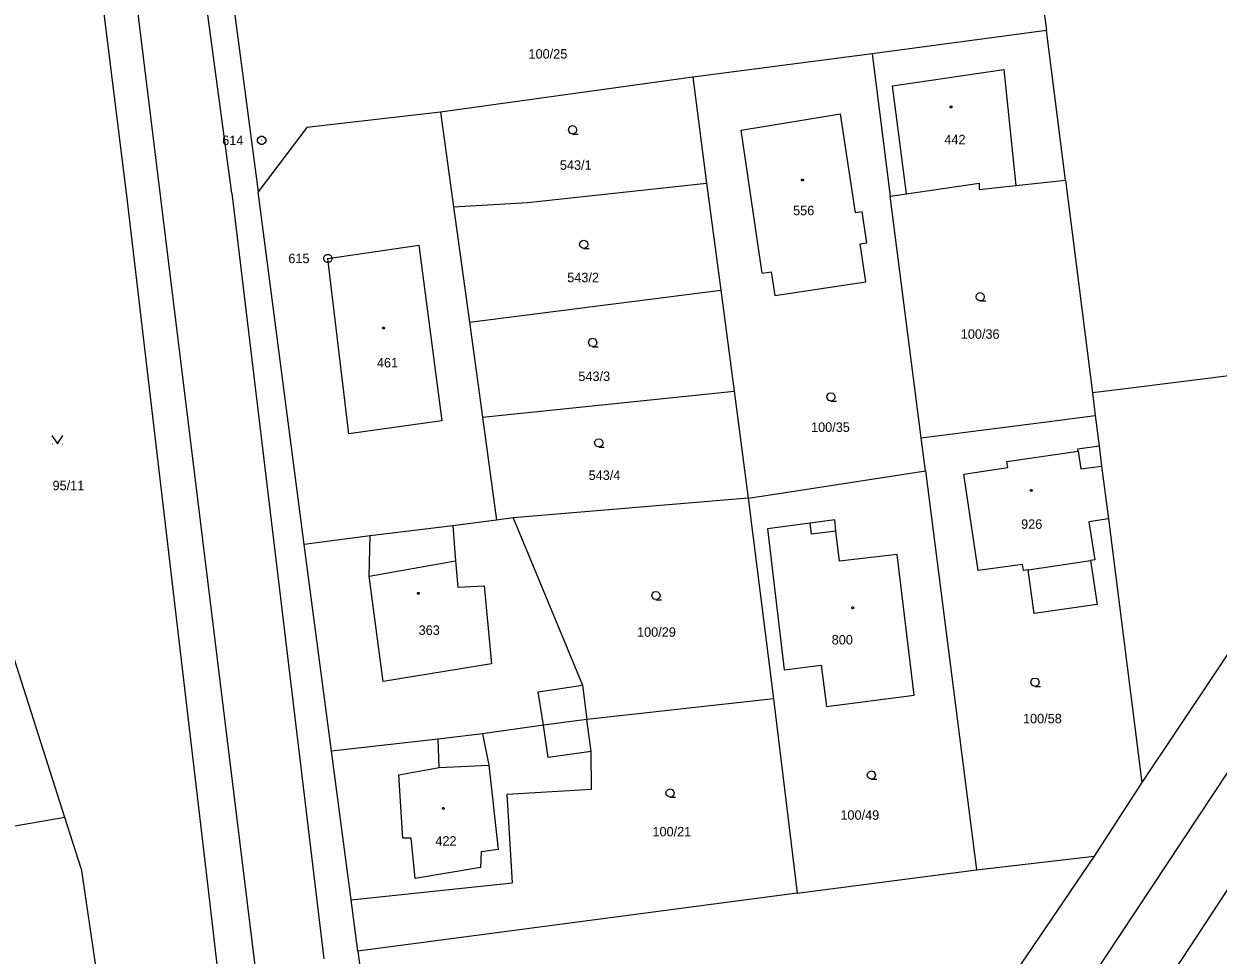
# Model space of a CAD drawing. Extents: x -757994 to -755874, y -1047691 to -1046119.
# Drawn here: x -757091.1 to -756984.1, y -1047327.9 to -1047244.4 of the extents above; entities that cross this region are included whole.
import ezdxf

# ---------------------------------------------------------------- set-up
doc = ezdxf.new("R2010")
doc.units = 0
doc.layers.add('katastrální mapa', color=7, linetype='Continuous')

msp = doc.modelspace()

# ---------------------------------------------------------------- linework, layer by layer
at = {"layer": 'katastrální mapa'}
for p, q in [((-757081.83, -1047260.32), (-757088.95, -1047203.6)), ((-757072.48, -1047259.59), (-757078.6, -1047214.02)), ((-757066.08, -1047364.03), (-757084.15, -1047217)), ((-757072.78, -1047239.47), (-757070.13, -1047259.48)), ((-757000.15, -1047239.64), (-756999.46, -1047245.02)), ((-756999.46, -1047245.02), (-757015.09, -1047247.1)), ((-756997.76, -1047258.44), (-756999.46, -1047245.02)), ((-757015.09, -1047247.1), (-757031.17, -1047249.18)), ((-757015.09, -1047247.1), (-757013.46, -1047259.85)), ((-757013.25, -1047249.96), (-757003.29, -1047248.52)), ((-757003.29, -1047248.52), (-757002.19, -1047258.91)), ((-757031.17, -1047249.18), (-757053.77, -1047252.32)), ((-757031.17, -1047249.18), (-757029.92, -1047258.71)), ((-757011.99, -1047259.64), (-757013.25, -1047249.96)), ((-757053.77, -1047252.32), (-757065.75, -1047253.7)), ((-757053.77, -1047252.32), (-757052.61, -1047260.82)), ((-757026.82, -1047253.95), (-757017.92, -1047252.48)), ((-757016.58, -1047261.35), (-757017.92, -1047252.48)), ((-757065.75, -1047253.7), (-757070.13, -1047259.48)), ((-757024.94, -1047266.76), (-757026.82, -1047253.95)), ((-757069.84, -1047254.85), (-757069.79, -1047254.85)), ((-757002.19, -1047258.91), (-756997.76, -1047258.44)), ((-756997.76, -1047258.44), (-756995.34, -1047277.49)), ((-757066.01, -1047291.11), (-757070.13, -1047259.48)), ((-757045.97, -1047260.44), (-757029.92, -1047258.71)), ((-757029.92, -1047258.71), (-757028.66, -1047268.28)), ((-757011.99, -1047259.64), (-757005.5, -1047258.71)), ((-757005.5, -1047258.71), (-757005.5, -1047259.26)), ((-757005.5, -1047259.26), (-757002.19, -1047258.91)), ((-757074.6, -1047321.78), (-757081.83, -1047260.32)), ((-757072.48, -1047259.59), (-757064.24, -1047328.26)), ((-757052.61, -1047260.82), (-757045.97, -1047260.44)), ((-757013.46, -1047259.85), (-757011.99, -1047259.64)), ((-757010.69, -1047281.52), (-757013.46, -1047259.85)), ((-757052.61, -1047260.82), (-757051.19, -1047271.15)), ((-757015.99, -1047261.26), (-757016.58, -1047261.35)), ((-757015.57, -1047264.04), (-757015.99, -1047261.26)), ((-757063.88, -1047265.44), (-757055.72, -1047264.25)), ((-757055.72, -1047264.25), (-757053.66, -1047280.01)), ((-757016.16, -1047264.13), (-757015.57, -1047264.04)), ((-757015.65, -1047267.53), (-757016.16, -1047264.13)), ((-757063.91, -1047265.44), (-757063.85, -1047265.44)), ((-757062, -1047281.17), (-757063.88, -1047265.44)), ((-757024.94, -1047266.76), (-757024.13, -1047266.65)), ((-757024.13, -1047266.65), (-757023.81, -1047268.77)), ((-757023.81, -1047268.77), (-757015.65, -1047267.53)), ((-757051.19, -1047271.15), (-757028.66, -1047268.28)), ((-757028.66, -1047268.28), (-757027.46, -1047277.34)), ((-757051.19, -1047271.15), (-757050.02, -1047279.69)), ((-756964.99, -1047273.65), (-756992.6, -1047277.18)), ((-756964.99, -1047273.65), (-756990.9, -1047312.43)), ((-757050.02, -1047279.69), (-757027.46, -1047277.34)), ((-757027.46, -1047277.34), (-757026.2, -1047286.94)), ((-756992.6, -1047277.18), (-756995.34, -1047277.49)), ((-756995.34, -1047277.49), (-756995.08, -1047279.54)), ((-757050.02, -1047279.69), (-757048.76, -1047288.91)), ((-756998.05, -1047279.92), (-756995.08, -1047279.54)), ((-756995.08, -1047279.54), (-756994.74, -1047282.24)), ((-757053.66, -1047280.01), (-757062, -1047281.17)), ((-757010.69, -1047281.52), (-756998.05, -1047279.92)), ((-757010.31, -1047284.5), (-757010.69, -1047281.52)), ((-757088.6, -1047282.08), (-757088.55, -1047282.08)), ((-757087.71, -1047282.08), (-757087.66, -1047282.08)), ((-757003.01, -1047283.66), (-756996.61, -1047282.72)), ((-756996.64, -1047282.51), (-756994.74, -1047282.24)), ((-756996.61, -1047282.72), (-756996.64, -1047282.51)), ((-756996.61, -1047282.72), (-756996.37, -1047284.3)), ((-756994.74, -1047282.24), (-756994.51, -1047284.06)), ((-757002.92, -1047284.2), (-757003.01, -1047283.66)), ((-756996.37, -1047284.3), (-756994.51, -1047284.06)), ((-756994.51, -1047284.06), (-756993.9, -1047288.79)), ((-756965.11, -1047284.17), (-757023.91, -1047372.91)), ((-757023.24, -1047286.48), (-757010.31, -1047284.5)), ((-757010.31, -1047284.5), (-757005.74, -1047320.26)), ((-757006.87, -1047284.78), (-757002.92, -1047284.2)), ((-757005.58, -1047293.42), (-757006.87, -1047284.78)), ((-757026.2, -1047286.94), (-757047.26, -1047288.7)), ((-757026.2, -1047286.94), (-757023.24, -1047286.48)), ((-757026.2, -1047286.94), (-757023.92, -1047304.94)), ((-757052.69, -1047289.43), (-757060.09, -1047290.33)), ((-757048.76, -1047288.91), (-757052.69, -1047289.43)), ((-757052.69, -1047289.43), (-757052.43, -1047292.57)), ((-757047.26, -1047288.7), (-757048.76, -1047288.91)), ((-757047.26, -1047288.7), (-757041.04, -1047303.7)), ((-757020.65, -1047289.17), (-757024.48, -1047289.69)), ((-757018.44, -1047288.88), (-757020.65, -1047289.17)), ((-757020.53, -1047290.16), (-757020.65, -1047289.17)), ((-757018.34, -1047289.9), (-757018.44, -1047288.88)), ((-756993.9, -1047288.79), (-756995.65, -1047289.05)), ((-756995.65, -1047289.05), (-756995.13, -1047292.46)), ((-756993.9, -1047288.79), (-756990.9, -1047312.43)), ((-757060.09, -1047290.33), (-757066.01, -1047291.11)), ((-757060.19, -1047293.93), (-757060.09, -1047290.33)), ((-757024.48, -1047289.69), (-757022.97, -1047302.34)), ((-757018.34, -1047289.9), (-757020.53, -1047290.16)), ((-757018.02, -1047292.6), (-757018.34, -1047289.9)), ((-757063.54, -1047309.63), (-757066.01, -1047291.11)), ((-757087.45, -1047315.58), (-757094.83, -1047292.5)), ((-757060.19, -1047293.93), (-757052.43, -1047292.57)), ((-757052.43, -1047292.57), (-757052.24, -1047294.91)), ((-757012.85, -1047291.99), (-757018.02, -1047292.6)), ((-757011.32, -1047304.62), (-757012.85, -1047291.99)), ((-757001.1, -1047293.36), (-756995.52, -1047292.52)), ((-756995.13, -1047292.46), (-756995.52, -1047292.52)), ((-756995.52, -1047292.52), (-756994.92, -1047296.47)), ((-757001.61, -1047292.89), (-757005.58, -1047293.42)), ((-757001.53, -1047293.42), (-757001.61, -1047292.89)), ((-757001.1, -1047293.36), (-757001.53, -1047293.42)), ((-757000.55, -1047297.29), (-757001.1, -1047293.36)), ((-757058.91, -1047303.38), (-757060.19, -1047293.93)), ((-757052.24, -1047294.91), (-757049.87, -1047294.8)), ((-757049.87, -1047294.8), (-757049.21, -1047301.8)), ((-756994.92, -1047296.47), (-757000.55, -1047297.29)), ((-757049.21, -1047301.8), (-757058.91, -1047303.38)), ((-757022.97, -1047302.34), (-757019.64, -1047301.92)), ((-757019.64, -1047301.92), (-757019.17, -1047305.61)), ((-757045.02, -1047304.3), (-757041.04, -1047303.7)), ((-757044.55, -1047307.31), (-757045.02, -1047304.3)), ((-757041.04, -1047303.7), (-757040.66, -1047306.79)), ((-757023.92, -1047304.94), (-757040.66, -1047306.79)), ((-757023.92, -1047304.94), (-757021.82, -1047322.35)), ((-757019.17, -1047305.61), (-757011.32, -1047304.62)), ((-757044.55, -1047307.31), (-757050.03, -1047308.07)), ((-757040.66, -1047306.79), (-757044.55, -1047307.31)), ((-757044.13, -1047310.19), (-757044.55, -1047307.31)), ((-757040.27, -1047309.66), (-757040.66, -1047306.79)), ((-757053.99, -1047308.55), (-757063.54, -1047309.63)), ((-757050.03, -1047308.07), (-757053.99, -1047308.55)), ((-757053.89, -1047311.09), (-757053.99, -1047308.55)), ((-757050.03, -1047308.07), (-757049.46, -1047310.89)), ((-757061.79, -1047322.97), (-757063.54, -1047309.63)), ((-757040.27, -1047309.66), (-757044.13, -1047310.19)), ((-757040.24, -1047313.03), (-757040.27, -1047309.66)), ((-757053.89, -1047311.09), (-757049.46, -1047310.89)), ((-757049.46, -1047310.89), (-757048.61, -1047318.45)), ((-757057.51, -1047311.74), (-757053.89, -1047311.09)), ((-757057.16, -1047317.43), (-757057.51, -1047311.74)), ((-757047.81, -1047313.49), (-757040.24, -1047313.03)), ((-756990.9, -1047312.43), (-756995.19, -1047319.03)), ((-757047.34, -1047321.42), (-757047.81, -1047313.49)), ((-757087.45, -1047315.58), (-757108.45, -1047319.22)), ((-757085.99, -1047320.15), (-757087.45, -1047315.58)), ((-757056.4, -1047317.44), (-757057.16, -1047317.43)), ((-757056.06, -1047321.03), (-757056.4, -1047317.44)), ((-757050.15, -1047318.66), (-757050.21, -1047320.06)), ((-757048.61, -1047318.45), (-757050.15, -1047318.66)), ((-756995.19, -1047319.03), (-757012.92, -1047345.14)), ((-757005.74, -1047320.26), (-756995.19, -1047319.03)), ((-757085.99, -1047320.15), (-757082.9, -1047341.2)), ((-757050.21, -1047320.06), (-757056.06, -1047321.03)), ((-757021.82, -1047322.35), (-757005.74, -1047320.26)), ((-757061.79, -1047322.97), (-757047.34, -1047321.42)), ((-756982.67, -1047321.16), (-756999.93, -1047347.48)), ((-757069.73, -1047364.21), (-757074.6, -1047321.78)), ((-757021.82, -1047322.35), (-757061.19, -1047327.57)), ((-757061.19, -1047327.57), (-757061.79, -1047322.97)), ((-757061.19, -1047327.57), (-757058.88, -1047345.94))]:
    msp.add_line(p, q, dxfattribs=at)
for points in [[(-757008, -1047251.77), (-757007.95, -1047251.78), (-757007.93, -1047251.83), (-757007.92, -1047251.86), (-757007.93, -1047251.91), (-757007.97, -1047251.94), (-757008, -1047251.95), (-757008.04, -1047251.93), (-757008.08, -1047251.9), (-757008.09, -1047251.86), (-757008.08, -1047251.82), (-757008.03, -1047251.78)], [(-757069.72, -1047254.49), (-757069.55, -1047254.59), (-757069.45, -1047254.76), (-757069.45, -1047254.95), (-757069.55, -1047255.12), (-757069.72, -1047255.22), (-757069.91, -1047255.22), (-757070.08, -1047255.12), (-757070.18, -1047254.95), (-757070.18, -1047254.76), (-757070.08, -1047254.59), (-757069.91, -1047254.49)], [(-757021.33, -1047258.33), (-757021.28, -1047258.34), (-757021.25, -1047258.38), (-757021.24, -1047258.41), (-757021.25, -1047258.46), (-757021.29, -1047258.49), (-757021.33, -1047258.5), (-757021.38, -1047258.48), (-757021.41, -1047258.45), (-757021.42, -1047258.41), (-757021.41, -1047258.37), (-757021.36, -1047258.33)], [(-757063.79, -1047265.08), (-757063.61, -1047265.17), (-757063.52, -1047265.35), (-757063.52, -1047265.54), (-757063.61, -1047265.71), (-757063.79, -1047265.8), (-757063.98, -1047265.8), (-757064.15, -1047265.71), (-757064.24, -1047265.54), (-757064.24, -1047265.35), (-757064.15, -1047265.17), (-757063.98, -1047265.08)], [(-757058.87, -1047271.61), (-757058.82, -1047271.62), (-757058.79, -1047271.66), (-757058.78, -1047271.69), (-757058.79, -1047271.73), (-757058.84, -1047271.77), (-757058.87, -1047271.77), (-757058.92, -1047271.76), (-757058.95, -1047271.73), (-757058.96, -1047271.69), (-757058.95, -1047271.65), (-757058.91, -1047271.61)], [(-757000.82, -1047286.16), (-757000.77, -1047286.17), (-757000.74, -1047286.21), (-757000.73, -1047286.24), (-757000.74, -1047286.28), (-757000.78, -1047286.32), (-757000.82, -1047286.33), (-757000.86, -1047286.31), (-757000.9, -1047286.28), (-757000.91, -1047286.24), (-757000.9, -1047286.2), (-757000.85, -1047286.16)], [(-757055.75, -1047295.4), (-757055.7, -1047295.41), (-757055.68, -1047295.45), (-757055.67, -1047295.48), (-757055.68, -1047295.52), (-757055.72, -1047295.56), (-757055.75, -1047295.57), (-757055.79, -1047295.55), (-757055.83, -1047295.52), (-757055.84, -1047295.48), (-757055.83, -1047295.44), (-757055.78, -1047295.4)], [(-757016.83, -1047296.7), (-757016.78, -1047296.71), (-757016.75, -1047296.75), (-757016.74, -1047296.78), (-757016.75, -1047296.83), (-757016.79, -1047296.86), (-757016.83, -1047296.87), (-757016.88, -1047296.85), (-757016.91, -1047296.82), (-757016.92, -1047296.78), (-757016.91, -1047296.74), (-757016.86, -1047296.7)], [(-757053.52, -1047314.68), (-757053.47, -1047314.69), (-757053.45, -1047314.73), (-757053.44, -1047314.76), (-757053.45, -1047314.8), (-757053.49, -1047314.84), (-757053.52, -1047314.85), (-757053.57, -1047314.83), (-757053.6, -1047314.8), (-757053.6, -1047314.76), (-757053.6, -1047314.72), (-757053.55, -1047314.68)]]:
    msp.add_lwpolyline(points, close=True, dxfattribs=at)
for points in [[(-757041.94, -1047254.28), (-757042.13, -1047254.23), (-757042.26, -1047254.1), (-757042.32, -1047253.91), (-757042.26, -1047253.73), (-757042.13, -1047253.59), (-757041.95, -1047253.54), (-757041.76, -1047253.59), (-757041.62, -1047253.73), (-757041.58, -1047253.92), (-757041.62, -1047254.11), (-757041.76, -1047254.24), (-757041.95, -1047254.29), (-757041.45, -1047254.29)], [(-757040.93, -1047264.55), (-757041.12, -1047264.5), (-757041.26, -1047264.37), (-757041.31, -1047264.18), (-757041.26, -1047264), (-757041.12, -1047263.86), (-757040.94, -1047263.81), (-757040.75, -1047263.86), (-757040.61, -1047264), (-757040.57, -1047264.19), (-757040.61, -1047264.38), (-757040.75, -1047264.51), (-757040.94, -1047264.56), (-757040.44, -1047264.56)], [(-757005.39, -1047269.25), (-757005.58, -1047269.2), (-757005.72, -1047269.07), (-757005.77, -1047268.88), (-757005.72, -1047268.7), (-757005.58, -1047268.56), (-757005.4, -1047268.51), (-757005.21, -1047268.56), (-757005.08, -1047268.7), (-757005.03, -1047268.89), (-757005.08, -1047269.08), (-757005.21, -1047269.21), (-757005.4, -1047269.26), (-757004.9, -1047269.26)], [(-757040.13, -1047273.35), (-757040.32, -1047273.3), (-757040.46, -1047273.17), (-757040.51, -1047272.98), (-757040.46, -1047272.79), (-757040.32, -1047272.66), (-757040.14, -1047272.61), (-757039.95, -1047272.66), (-757039.82, -1047272.79), (-757039.77, -1047272.99), (-757039.82, -1047273.18), (-757039.95, -1047273.31), (-757040.14, -1047273.36), (-757039.64, -1047273.36)], [(-757018.78, -1047278.23), (-757018.97, -1047278.18), (-757019.1, -1047278.04), (-757019.16, -1047277.86), (-757019.1, -1047277.68), (-757018.97, -1047277.54), (-757018.79, -1047277.49), (-757018.6, -1047277.54), (-757018.47, -1047277.68), (-757018.42, -1047277.87), (-757018.47, -1047278.05), (-757018.6, -1047278.19), (-757018.79, -1047278.24), (-757018.29, -1047278.24)], [(-757088.63, -1047281.33), (-757088.13, -1047282.08), (-757087.63, -1047281.33)], [(-757039.59, -1047282.35), (-757039.78, -1047282.3), (-757039.92, -1047282.17), (-757039.97, -1047281.98), (-757039.92, -1047281.79), (-757039.78, -1047281.66), (-757039.6, -1047281.61), (-757039.41, -1047281.66), (-757039.27, -1047281.79), (-757039.23, -1047281.99), (-757039.27, -1047282.18), (-757039.41, -1047282.31), (-757039.6, -1047282.36), (-757039.1, -1047282.36)], [(-757034.47, -1047296.04), (-757034.66, -1047295.99), (-757034.79, -1047295.86), (-757034.85, -1047295.67), (-757034.79, -1047295.49), (-757034.66, -1047295.35), (-757034.48, -1047295.3), (-757034.29, -1047295.35), (-757034.16, -1047295.49), (-757034.1, -1047295.68), (-757034.16, -1047295.87), (-757034.29, -1047296), (-757034.48, -1047296.05), (-757033.98, -1047296.05)], [(-757000.48, -1047303.81), (-757000.67, -1047303.76), (-757000.8, -1047303.62), (-757000.85, -1047303.44), (-757000.8, -1047303.26), (-757000.67, -1047303.12), (-757000.48, -1047303.07), (-757000.3, -1047303.12), (-757000.17, -1047303.26), (-757000.11, -1047303.45), (-757000.17, -1047303.64), (-757000.3, -1047303.77), (-757000.49, -1047303.82), (-756999.99, -1047303.82)], [(-757015.14, -1047312.14), (-757015.33, -1047312.09), (-757015.47, -1047311.96), (-757015.52, -1047311.77), (-757015.47, -1047311.59), (-757015.33, -1047311.45), (-757015.15, -1047311.4), (-757014.96, -1047311.45), (-757014.83, -1047311.59), (-757014.78, -1047311.78), (-757014.83, -1047311.97), (-757014.96, -1047312.1), (-757015.15, -1047312.15), (-757014.65, -1047312.15)], [(-757033.19, -1047313.75), (-757033.38, -1047313.7), (-757033.51, -1047313.57), (-757033.57, -1047313.38), (-757033.51, -1047313.2), (-757033.38, -1047313.06), (-757033.2, -1047313.01), (-757033.01, -1047313.06), (-757032.88, -1047313.2), (-757032.83, -1047313.39), (-757032.88, -1047313.58), (-757033.01, -1047313.71), (-757033.2, -1047313.76), (-757032.7, -1047313.76)]]:
    msp.add_lwpolyline(points, dxfattribs=at)

# ---------------------------------------------------------------- texts
for s, p in [('100/25', (-757045.89, -1047247.53)), ('614', (-757073.35, -1047255.28)), ('442', (-757008.61, -1047255.21)), ('543/1', (-757043.08, -1047257.5)), ('556', (-757022.17, -1047261.57)), ('615', (-757067.42, -1047265.87)), ('543/2', (-757042.42, -1047267.58)), ('100/36', (-757007.14, -1047272.65)), ('461', (-757059.48, -1047275.22)), ('543/3', (-757041.42, -1047276.44)), ('100/35', (-757020.56, -1047281)), ('543/4', (-757040.5, -1047285.31)), ('95/11', (-757088.56, -1047286.23)), ('926', (-757001.73, -1047289.69)), ('363', (-757055.74, -1047299.2)), ('100/29', (-757036.16, -1047299.37)), ('800', (-757018.71, -1047300.06)), ('100/58', (-757001.56, -1047307.13)), ('100/49', (-757017.93, -1047315.78)), ('422', (-757054.24, -1047318.1)), ('100/21', (-757034.78, -1047317.27))]:
    msp.add_text(s, height=0.85, dxfattribs=at).set_placement(p)

doc.saveas('drawing.dxf')
